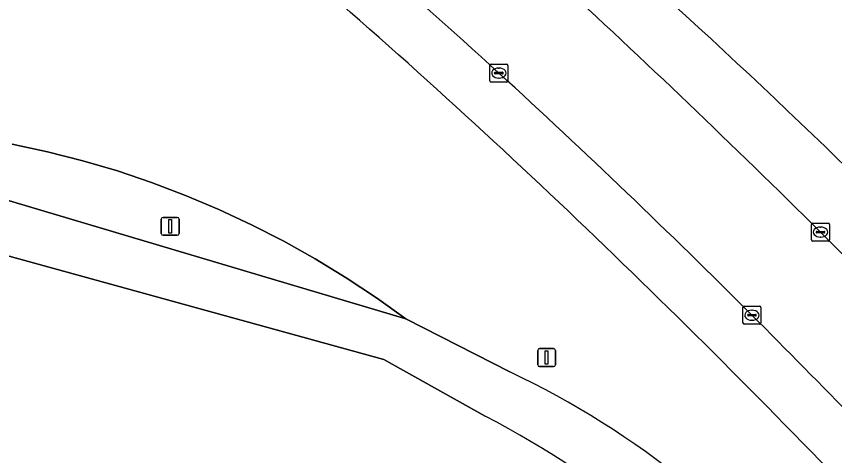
# Model space of a CAD drawing. Extents: x 161477 to 163040, y 383680 to 384871.
# Drawn here: x 162552.03 to 162597.71, y 384651.77 to 384676.27 of the extents above; entities that cross this region are included whole.
import ezdxf

# ---------------------------------------------------------------- set-up
doc = ezdxf.new("R2010")
doc.units = 0
for name, color, linetype in [('IMGEO_Berm_groen', 7, 'Continuous'), ('IMGEO_Groenvoorziening', 7, 'Continuous'), ('IMGEO_Kolk', 7, 'Continuous'), ('IMGEO_Lichtmast', 7, 'Continuous'), ('IMGEO_Rijbaan_lokaal_open', 7, 'Continuous'), ('IMGEO_Rijbaan_regionaal_gesloten', 7, 'Continuous'), ('IMGEO_Voetpad_halfverhard', 7, 'Continuous'), ('IMGEO_Voetpad_open', 7, 'Continuous')]:
    doc.layers.add(name, color=color, linetype=linetype)

msp = doc.modelspace()

# ---------------------------------------------------------------- linework, layer by layer
at = {"layer": 'IMGEO_Berm_groen'}
for centre, radius, start, end in [((162258.158, 384313.187), 497.976, 46.61327, 50.11653), ((162333.812, 384396.333), 379.09, 45.10988, 49.8099), ((162214.379, 384278.338), 543.375, 45.25048, 47.42001), ((162015.848, 384084.073), 821.119, 44.378325, 44.955224)]:
    msp.add_arc(centre, radius, start, end, dxfattribs=at)
at = {"layer": 'IMGEO_Groenvoorziening'}
for points in [[(162519.247, 384675.621), (162573.769, 384659.399), (162572.129, 384660.574), (162570.445, 384661.689), (162568.721, 384662.741), (162566.96, 384663.727), (162565.163, 384664.648), (162563.333, 384665.502), (162561.473, 384666.287), (162559.584, 384667.003), (162557.671, 384667.648), (162555.735, 384668.222), (162553.779, 384668.723), (162551.806, 384669.152)], [(162578.194, 384653.979), (162572.549, 384657.132), (162518.221, 384672.092)], [(162551.806, 384669.152), (162553.779, 384668.723), (162555.735, 384668.222), (162557.671, 384667.648), (162559.584, 384667.003), (162561.473, 384666.287), (162563.333, 384665.502), (162565.163, 384664.648), (162566.96, 384663.727), (162568.721, 384662.741), (162570.445, 384661.689), (162572.129, 384660.574), (162573.769, 384659.399), (162579.579, 384656.438)]]:
    msp.add_lwpolyline(points, dxfattribs=at)
for centre, radius, start, end in [((162305.13, 384373.225), 403.104, 46.95993, 50.22356), ((162253.494, 384318.975), 477.998, 44.15955, 46.87446), ((162558.443, 384611.762), 49.423, 37.5244, 64.6809), ((162551.358, 384602.772), 57.813, 39.0078, 62.34236), ((162308.805, 384369.354), 403.227, 41.31535, 44.49922)]:
    msp.add_arc(centre, radius, start, end, dxfattribs=at)
at = {"layer": 'IMGEO_Kolk'}
for p, q in [((162578.542, 384673.608), (162579.394, 384673.608)), ((162578.467, 384672.682), (162578.467, 384673.534)), ((162578.769, 384673.151), (162579.167, 384673.151)), ((162578.955, 384673.388), (162578.98, 384673.388)), ((162579.468, 384673.534), (162579.468, 384672.682)), ((162578.726, 384673.102), (162578.726, 384673.114)), ((162579.164, 384673.065), (162578.766, 384673.065)), ((162578.978, 384672.828), (162578.953, 384672.828)), ((162579.21, 384673.114), (162579.21, 384673.102)), ((162579.394, 384672.608), (162578.542, 384672.608)), ((162596.419, 384663.812), (162596.419, 384664.664)), ((162596.494, 384664.738), (162597.346, 384664.738)), ((162596.907, 384664.518), (162596.932, 384664.518)), ((162597.42, 384664.664), (162597.42, 384663.812)), ((162596.678, 384664.232), (162596.678, 384664.244)), ((162597.116, 384664.195), (162596.718, 384664.195)), ((162596.721, 384664.281), (162597.119, 384664.281)), ((162597.162, 384664.244), (162597.162, 384664.232)), ((162597.346, 384663.738), (162596.494, 384663.738)), ((162596.93, 384663.958), (162596.905, 384663.958)), ((162592.593, 384659.178), (162592.593, 384660.03)), ((162592.668, 384660.104), (162593.52, 384660.104)), ((162593.594, 384660.03), (162593.594, 384659.178)), ((162592.852, 384659.598), (162592.852, 384659.61)), ((162593.29, 384659.561), (162592.892, 384659.561)), ((162592.895, 384659.647), (162593.293, 384659.647)), ((162593.081, 384659.884), (162593.106, 384659.884)), ((162593.336, 384659.61), (162593.336, 384659.598)), ((162593.52, 384659.104), (162592.668, 384659.104)), ((162593.104, 384659.324), (162593.079, 384659.324))]:
    msp.add_line(p, q, dxfattribs=at)
for points in [[(162578.542, 384673.608), (162579.394, 384673.608)], [(162578.467, 384672.682), (162578.467, 384673.534)], [(162579.468, 384673.534), (162579.468, 384672.682)], [(162579.394, 384672.608), (162578.542, 384672.608)], [(162596.419, 384663.812), (162596.419, 384664.664)], [(162596.494, 384664.738), (162597.346, 384664.738)], [(162597.42, 384664.664), (162597.42, 384663.812)], [(162597.346, 384663.738), (162596.494, 384663.738)], [(162592.593, 384659.178), (162592.593, 384660.03)], [(162592.668, 384660.104), (162593.52, 384660.104)], [(162593.594, 384660.03), (162593.594, 384659.178)], [(162593.52, 384659.104), (162592.668, 384659.104)]]:
    msp.add_lwpolyline(points, dxfattribs=at)
for centre, radius, start, end in [((162578.544, 384673.532), 0.0765, 91.552, 178.448), ((162578.544, 384673.532), 0.0765, 91.552, 178.448), ((162579.392, 384673.532), 0.0765, 1.552, 88.448), ((162579.392, 384673.532), 0.0765, 1.552, 88.448), ((162578.766, 384673.111), 0.0403, 85.8775, 175.7526), ((162579.171, 384673.113), 0.0386, 1.7309, 96.639), ((162578.763, 384673.101), 0.0366, 178.938, 274.7102), ((162579.167, 384673.108), 0.043, 264.8664, 352.4533), ((162578.544, 384672.684), 0.0765, 181.552, 268.448), ((162578.544, 384672.684), 0.0765, 181.552, 268.448), ((162579.392, 384672.684), 0.0765, 271.552, 358.448), ((162579.392, 384672.684), 0.0765, 271.552, 358.448), ((162596.496, 384664.662), 0.0765, 91.552, 178.448), ((162596.496, 384664.662), 0.0765, 91.552, 178.448), ((162597.344, 384664.662), 0.0765, 1.552, 88.448), ((162597.344, 384664.662), 0.0765, 1.552, 88.448), ((162596.718, 384664.241), 0.0403, 85.8775, 175.7526), ((162596.715, 384664.231), 0.0366, 178.938, 274.7102), ((162597.119, 384664.238), 0.043, 264.8664, 352.4533), ((162597.123, 384664.243), 0.0386, 1.7309, 96.639), ((162596.496, 384663.814), 0.0765, 181.552, 268.448), ((162596.496, 384663.814), 0.0765, 181.552, 268.448), ((162597.344, 384663.814), 0.0765, 271.552, 358.448), ((162597.344, 384663.814), 0.0765, 271.552, 358.448), ((162592.67, 384660.028), 0.0765, 91.552, 178.448), ((162592.67, 384660.028), 0.0765, 91.552, 178.448), ((162593.518, 384660.028), 0.0765, 1.552, 88.448), ((162593.518, 384660.028), 0.0765, 1.552, 88.448), ((162592.892, 384659.607), 0.0403, 85.8775, 175.7526), ((162592.889, 384659.597), 0.0366, 178.938, 274.7102), ((162593.293, 384659.604), 0.043, 264.8664, 352.4533), ((162593.297, 384659.609), 0.0386, 1.7309, 96.639), ((162592.67, 384659.18), 0.0765, 181.552, 268.448), ((162592.67, 384659.18), 0.0765, 181.552, 268.448), ((162593.518, 384659.18), 0.0765, 271.552, 358.448), ((162593.518, 384659.18), 0.0765, 271.552, 358.448)]:
    msp.add_arc(centre, radius, start, end, dxfattribs=at)
for centre, major_axis, ratio, start_param, end_param in [((162578.954, 384673.108), (-0.387, 0.002), 0.722429, 4.712389, 7.853982), ((162578.979, 384673.108), (-0.39, 0.002), 0.717154, 1.570796, 4.712389), ((162596.906, 384664.238), (-0.387, 0.002), 0.722429, 4.712389, 7.853982), ((162596.931, 384664.238), (-0.39, 0.002), 0.717154, 1.570796, 4.712389), ((162593.08, 384659.604), (-0.387, 0.002), 0.722429, 4.712389, 7.853982), ((162593.105, 384659.604), (-0.39, 0.002), 0.717154, 1.570796, 4.712389)]:
    msp.add_ellipse(centre, major_axis=major_axis, ratio=ratio, start_param=start_param, end_param=end_param, dxfattribs=at)
at = {"layer": 'IMGEO_Lichtmast'}
for p, q in [((162560.125, 384664.16), (162560.125, 384664.96)), ((162560.125, 384664.96), (162560.125, 384664.16)), ((162560.225, 384665.06), (162561.015, 384665.06)), ((162561.015, 384665.06), (162560.225, 384665.06)), ((162561.115, 384664.96), (162561.115, 384664.16)), ((162561.115, 384664.16), (162561.115, 384664.96)), ((162561.015, 384664.06), (162560.225, 384664.06)), ((162560.225, 384664.06), (162561.015, 384664.06)), ((162581.135, 384656.84), (162581.135, 384657.64)), ((162581.135, 384657.64), (162581.135, 384656.84)), ((162581.235, 384657.74), (162582.025, 384657.74)), ((162582.025, 384657.74), (162581.235, 384657.74)), ((162582.125, 384657.64), (162582.125, 384656.84)), ((162582.125, 384656.84), (162582.125, 384657.64)), ((162582.025, 384656.74), (162581.235, 384656.74)), ((162581.235, 384656.74), (162582.025, 384656.74))]:
    msp.add_line(p, q, dxfattribs=at)
for points in [[(162560.545, 384664.935), (162560.695, 384664.935), (162560.695, 384664.185), (162560.545, 384664.185), (162560.545, 384664.935)], [(162581.555, 384657.615), (162581.705, 384657.615), (162581.705, 384656.865), (162581.555, 384656.865), (162581.555, 384657.615)]]:
    msp.add_lwpolyline(points, dxfattribs=at)
for centre, start, end in [((162560.225, 384664.96), 90, 180), ((162560.225, 384664.96), 90, 180), ((162561.015, 384664.96), 0, 90), ((162561.015, 384664.96), 360, 90), ((162560.225, 384664.16), 180, 270), ((162560.225, 384664.16), 180, 270), ((162561.015, 384664.16), 270, 0), ((162561.015, 384664.16), 270, 0), ((162581.235, 384657.64), 90, 180), ((162581.235, 384657.64), 90, 180), ((162582.025, 384657.64), 0, 90), ((162582.025, 384657.64), 360, 90), ((162581.235, 384656.84), 180, 270), ((162581.235, 384656.84), 180, 270), ((162582.025, 384656.84), 270, 0), ((162582.025, 384656.84), 270, 0)]:
    msp.add_arc(centre, 0.1, start, end, dxfattribs=at)
at = {"layer": 'IMGEO_Rijbaan_lokaal_open'}
for centre, radius, start, end in [((162298.928, 384366.286), 415.406, 47.61293, 50.58801), ((162214.379, 384278.338), 543.375, 45.25048, 47.42001), ((162285.645, 384352.134), 434.813, 45.00195, 47.57727), ((162015.848, 384084.073), 821.119, 44.378325, 44.955224), ((162215.773, 384281.673), 534.044, 44.15958, 45.04622)]:
    msp.add_arc(centre, radius, start, end, dxfattribs=at)
at = {"layer": 'IMGEO_Rijbaan_regionaal_gesloten'}
for centre, radius, start, end in [((162258.158, 384313.187), 497.976, 46.61327, 50.11653), ((162333.812, 384396.333), 379.09, 45.10988, 49.8099)]:
    msp.add_arc(centre, radius, start, end, dxfattribs=at)
at = {"layer": 'IMGEO_Voetpad_halfverhard'}
for points in [[(162579.579, 384656.438), (162573.769, 384659.399), (162519.247, 384675.621)], [(162518.221, 384672.092), (162572.549, 384657.132), (162578.194, 384653.979)]]:
    msp.add_lwpolyline(points, dxfattribs=at)
for centre, radius, start, end in [((162558.443, 384611.762), 49.423, 37.5244, 64.6809), ((162551.358, 384602.772), 57.813, 39.0078, 62.34236)]:
    msp.add_arc(centre, radius, start, end, dxfattribs=at)
at = {"layer": 'IMGEO_Voetpad_open'}
for centre, radius, start, end in [((162298.928, 384366.286), 415.406, 47.61293, 50.58801), ((162305.13, 384373.225), 403.104, 46.95993, 50.22356), ((162285.645, 384352.134), 434.813, 45.00195, 47.57727), ((162253.494, 384318.975), 477.998, 44.15955, 46.87446), ((162215.773, 384281.673), 534.044, 44.15958, 45.04622), ((162308.805, 384369.354), 403.227, 41.31535, 44.49922)]:
    msp.add_arc(centre, radius, start, end, dxfattribs=at)

doc.saveas('drawing.dxf')
